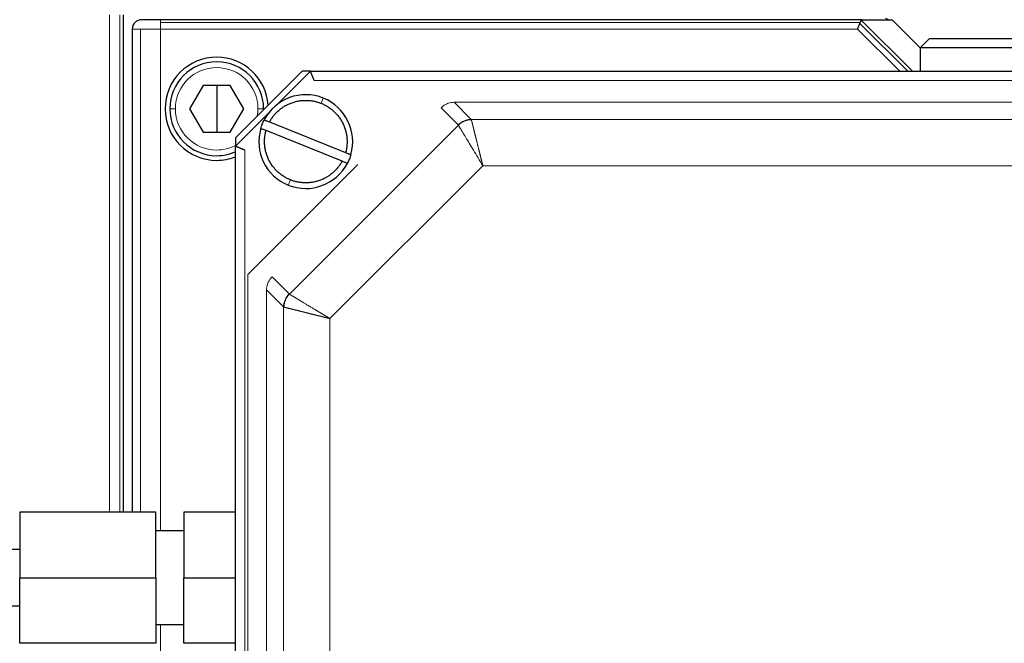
# Model space of a CAD drawing. Header units: inches. Extents: x 0 to 20790, y -12 to 14700.
# Tile 398 of 436: x 13632 to 13737, y 11450 to 11516. Entities that reach past the tile are written whole.
import ezdxf

# ---------------------------------------------------------------- set-up
doc = ezdxf.new("R2010")
doc.units = ezdxf.units.IN
doc.layers.add('1', color=7, linetype='Continuous', true_color=0xffffff)

msp = doc.modelspace()

# ---------------------------------------------------------------- linework, layer by layer
at = {"layer": '1', "color": 110, "linetype": 'Continuous', "lineweight": 13}
for p, q in [((13641.673, 11516.963), (13641.673, 11463.962)), ((13642.757, 11463.962), (13642.757, 11516.963)), ((13647.097, 11516.463), (13647.097, 11516.17)), ((13721.705, 11516.17), (13647.097, 11516.17)), ((13647.097, 11516.17), (13647.097, 11515.463)), ((13726.774, 11510.963), (13721.664, 11516.072)), ((13727.278, 11510.963), (13721.812, 11516.429)), ((13644.097, 11515.463), (13644.976, 11515.463)), ((13644.976, 11515.463), (13644.976, 11463.962)), ((13647.097, 11515.463), (13644.976, 11515.463)), ((13647.097, 11515.463), (13721.412, 11515.463)), ((13647.097, 11461.962), (13647.097, 11515.463)), ((13721.412, 11515.463), (13725.912, 11510.963)), ((13776.683, 11509.963), (13663.511, 11509.963)), ((13664.239, 11507.545), (13664.463, 11508.102)), ((13678.409, 11507.659), (13761.785, 11507.659)), ((13678.409, 11507.659), (13680.233, 11505.836)), ((13648.097, 11506.963), (13648.697, 11506.963)), ((13657.497, 11506.963), (13658.097, 11506.963)), ((13678.846, 11505.242), (13677.022, 11507.066)), ((13680.233, 11505.836), (13759.962, 11505.836)), ((13660.847, 11487.196), (13678.864, 11505.214)), ((13656.097, 11502.549), (13656.097, 11389.377)), ((13668.143, 11501.023), (13656.421, 11489.301)), ((13681.47, 11500.884), (13665.176, 11484.59)), ((13758.724, 11500.884), (13681.47, 11500.884)), ((13660.731, 11498.824), (13660.955, 11499.381)), ((13656.421, 11489.301), (13656.421, 11402.625)), ((13658.995, 11489.038), (13660.818, 11487.215)), ((13658.401, 11404.275), (13658.401, 11487.651)), ((13660.225, 11485.828), (13658.401, 11487.651)), ((13660.225, 11406.099), (13660.225, 11485.828)), ((13665.176, 11484.59), (13665.176, 11407.336)), ((13647.097, 11433.964), (13647.097, 11451.962))]:
    msp.add_line(p, q, dxfattribs=at)
at = {"layer": '1', "color": 2, "linetype": 'Continuous', "lineweight": 25}
for p, q in [((13643.137, 11516.963), (13643.137, 11463.964)), ((13647.097, 11516.463), (13645.097, 11516.463)), ((13721.876, 11516.463), (13647.097, 11516.463)), ((13721.412, 11515.463), (13721.664, 11516.072)), ((13721.664, 11516.072), (13721.705, 11516.17)), ((13721.812, 11516.429), (13721.705, 11516.17)), ((13721.876, 11516.463), (13725.097, 11516.463)), ((13724.706, 11516.463), (13724.44, 11516.583)), ((13725.097, 11516.463), (13728.097, 11513.463)), ((13644.097, 11515.463), (13644.097, 11463.962)), ((13729.097, 11514.463), (13728.097, 11513.463)), ((13729.097, 11514.463), (13751.755, 11514.463)), ((13728.097, 11513.463), (13728.097, 11510.963)), ((13752.129, 11513.463), (13728.097, 11513.463)), ((13662.197, 11510.963), (13655.097, 11503.863)), ((13659.597, 11507.463), (13663.097, 11510.963)), ((13663.096, 11510.963), (13662.197, 11510.963)), ((13651.652, 11509.463), (13650.21, 11506.963)), ((13654.542, 11509.463), (13651.652, 11509.463)), ((13653.097, 11509.463), (13653.097, 11506.963)), ((13655.985, 11506.963), (13654.542, 11509.463)), ((13650.21, 11506.963), (13651.652, 11504.463)), ((13653.097, 11506.963), (13653.097, 11504.463)), ((13654.542, 11504.463), (13655.985, 11506.963)), ((13655.097, 11502.963), (13658.597, 11506.463)), ((13658.097, 11506.963), (13658.096, 11506.862)), ((13658.728, 11505.559), (13666.839, 11502.296)), ((13651.652, 11504.463), (13654.542, 11504.463)), ((13666.466, 11501.368), (13658.355, 11504.631)), ((13678.864, 11505.214), (13678.846, 11505.242)), ((13655.097, 11503.863), (13655.097, 11502.962)), ((13655.097, 11388.963), (13655.097, 11502.963)), ((13632.097, 11463.963), (13632.097, 11456.963)), ((13646.597, 11463.963), (13632.097, 11463.963)), ((13646.597, 11456.963), (13646.597, 11463.963)), ((13649.597, 11463.963), (13649.597, 11456.963)), ((13655.097, 11463.963), (13649.597, 11463.963)), ((13649.597, 11461.963), (13646.597, 11461.963)), ((13632.097, 11459.963), (13609.137, 11459.963)), ((13632.097, 11449.963), (13632.097, 11456.963)), ((13632.097, 11456.963), (13646.597, 11456.963)), ((13646.597, 11456.963), (13646.597, 11449.963)), ((13649.597, 11449.963), (13649.597, 11456.963)), ((13649.597, 11456.963), (13655.097, 11456.963)), ((13609.137, 11453.963), (13632.097, 11453.963)), ((13646.597, 11451.963), (13649.597, 11451.963)), ((13646.597, 11449.963), (13632.097, 11449.963)), ((13655.097, 11449.963), (13649.597, 11449.963))]:
    msp.add_line(p, q, dxfattribs=at)
for centre, radius, start, end in [((13645.097, 11515.463), 1, 135, 180), ((13645.097, 11515.463), 1, 90, 135), ((13653.097, 11506.963), 5.5, 90, 270), ((13653.097, 11506.963), 5, 90, 180), ((13653.097, 11506.963), 5.5, 4.0275, 90), ((13653.097, 11506.963), 5, 0, 90), ((13662.597, 11503.463), 5, 68.08544, 152.34627), ((13662.597, 11503.463), 5, 343.82461, 68.08544), ((13653.097, 11506.963), 5, 180, 270), ((13662.597, 11503.463), 5, 163.82461, 248.08544), ((13653.097, 11506.963), 5, 270, 293.57859), ((13653.097, 11506.963), 5.5, 270, 291.32437), ((13662.597, 11503.463), 5, 248.08544, 332.34627)]:
    msp.add_arc(centre, radius, start, end, dxfattribs=at)
at = {"layer": '1', "color": 110, "linetype": 'Continuous', "lineweight": 13}
for start, end in [(0, 180), (180, 270), (349.95516, 0), (270, 297.03516)]:
    msp.add_arc((13653.097, 11506.963), 4.4, start, end, dxfattribs=at)
at = {"layer": '1', "color": 2, "linetype": 'Continuous', "lineweight": 25}
msp.add_ellipse((13722.876, 11515.463), major_axis=(-1.054, 0.981), ratio=0.1826758, start_param=6.089387, end_param=6.3511864, dxfattribs=at)
for points, degree in [([(13663.097, 11510.963), (13777.097, 11510.963)], 1), ([(13657.795, 11504.856), (13657.842, 11505.016), (13657.896, 11505.174), (13657.958, 11505.329)], 3), ([(13657.958, 11505.329), (13658.021, 11505.484), (13658.091, 11505.636), (13658.168, 11505.784)], 3), ([(13667.236, 11501.597), (13667.174, 11501.442), (13667.104, 11501.29), (13667.026, 11501.143)], 3), ([(13667.399, 11502.07), (13667.353, 11501.91), (13667.298, 11501.752), (13667.236, 11501.597)], 3), ([(13660.272, 11485.809), (13660.254, 11485.813), (13660.238, 11485.82), (13660.225, 11485.828)], 3)]:
    msp.add_open_spline(points, degree=degree, dxfattribs=at)
for points, knots in [([(13663.511, 11509.963), (13663.509, 11509.968), (13663.505, 11509.978), (13663.499, 11509.993), (13663.493, 11510.007), (13663.487, 11510.021), (13663.482, 11510.035), (13663.476, 11510.049), (13663.47, 11510.062), (13663.465, 11510.075), (13663.459, 11510.088), (13663.454, 11510.101), (13663.449, 11510.114), (13663.444, 11510.126), (13663.439, 11510.138), (13663.434, 11510.15), (13663.429, 11510.161), (13663.424, 11510.173), (13663.42, 11510.184), (13663.415, 11510.195), (13663.411, 11510.205), (13663.407, 11510.216), (13663.402, 11510.226), (13663.398, 11510.236), (13663.394, 11510.246), (13663.39, 11510.255), (13663.387, 11510.264), (13663.383, 11510.273), (13663.379, 11510.282), (13663.376, 11510.291), (13663.372, 11510.299), (13663.369, 11510.307), (13663.366, 11510.315), (13663.363, 11510.322), (13663.36, 11510.33), (13663.357, 11510.337), (13663.344, 11510.368), (13663.322, 11510.42), (13663.293, 11510.491), (13663.266, 11510.556), (13663.242, 11510.615), (13663.223, 11510.659), (13663.21, 11510.692), (13663.2, 11510.715), (13663.191, 11510.737), (13663.182, 11510.758), (13663.173, 11510.779), (13663.165, 11510.798), (13663.157, 11510.816), (13663.15, 11510.834), (13663.143, 11510.85), (13663.137, 11510.865), (13663.131, 11510.879), (13663.125, 11510.892), (13663.12, 11510.904), (13663.116, 11510.914), (13663.112, 11510.924), (13663.109, 11510.932), (13663.106, 11510.94), (13663.103, 11510.946), (13663.101, 11510.952), (13663.1, 11510.956), (13663.099, 11510.959), (13663.098, 11510.961), (13663.097, 11510.963), (13663.097, 11510.963), (13663.097, 11510.963)], [0, 0, 0, 0, 0.0098379, 0.0195356, 0.0290922, 0.0385069, 0.0477792, 0.0569083, 0.0658938, 0.0747352, 0.083432, 0.0919838, 0.1003905, 0.1086517, 0.1167672, 0.124737, 0.1325608, 0.1402387, 0.1477706, 0.1551566, 0.1623967, 0.1694911, 0.1764398, 0.1832431, 0.1899011, 0.1964141, 0.2027822, 0.2090059, 0.2150853, 0.2210208, 0.2268127, 0.2324614, 0.2379672, 0.2433304, 0.2485516, 0.253631, 0.258569, 0.3142317, 0.3674363, 0.4181306, 0.466294, 0.5119346, 0.5339942, 0.5560138, 0.5779844, 0.599892, 0.6217226, 0.6434617, 0.6650951, 0.6866083, 0.7079871, 0.7292173, 0.750285, 0.7711769, 0.7918797, 0.8123808, 0.8326682, 0.8527304, 0.8725566, 0.8921367, 0.9114614, 0.9305222, 0.9493114, 0.9678222, 0.9860485, 1, 1, 1, 1]), ([(13658.168, 11505.784), (13658.265, 11505.745), (13658.451, 11505.67), (13658.638, 11505.595), (13658.728, 11505.559)], [0, 0, 0, 0, 0.5156033, 1, 1, 1, 1]), ([(13658.355, 11504.631), (13658.265, 11504.667), (13658.078, 11504.742), (13657.891, 11504.817), (13657.795, 11504.856)], [0, 0, 0, 0, 0.4843967, 1, 1, 1, 1]), ([(13656.097, 11502.549), (13656.092, 11502.551), (13656.082, 11502.555), (13656.068, 11502.561), (13656.053, 11502.567), (13656.039, 11502.573), (13656.025, 11502.579), (13656.012, 11502.584), (13655.998, 11502.59), (13655.985, 11502.595), (13655.972, 11502.601), (13655.959, 11502.606), (13655.947, 11502.611), (13655.934, 11502.616), (13655.922, 11502.621), (13655.91, 11502.626), (13655.899, 11502.631), (13655.887, 11502.636), (13655.876, 11502.64), (13655.865, 11502.645), (13655.855, 11502.649), (13655.844, 11502.653), (13655.834, 11502.658), (13655.824, 11502.662), (13655.815, 11502.666), (13655.805, 11502.67), (13655.796, 11502.674), (13655.787, 11502.677), (13655.778, 11502.681), (13655.77, 11502.684), (13655.762, 11502.688), (13655.753, 11502.691), (13655.746, 11502.695), (13655.738, 11502.698), (13655.731, 11502.701), (13655.723, 11502.704), (13655.693, 11502.717), (13655.64, 11502.738), (13655.569, 11502.768), (13655.504, 11502.795), (13655.446, 11502.819), (13655.402, 11502.837), (13655.369, 11502.851), (13655.346, 11502.86), (13655.323, 11502.869), (13655.302, 11502.878), (13655.281, 11502.886), (13655.262, 11502.894), (13655.243, 11502.902), (13655.226, 11502.909), (13655.21, 11502.915), (13655.195, 11502.922), (13655.18, 11502.927), (13655.168, 11502.933), (13655.156, 11502.937), (13655.145, 11502.942), (13655.136, 11502.946), (13655.127, 11502.95), (13655.12, 11502.953), (13655.114, 11502.956), (13655.108, 11502.958), (13655.104, 11502.96), (13655.101, 11502.961), (13655.099, 11502.962), (13655.098, 11502.963), (13655.097, 11502.963), (13655.097, 11502.963)], [0, 0, 0, 0, 0.0098379, 0.0195356, 0.0290922, 0.0385069, 0.0477792, 0.0569083, 0.0658938, 0.0747352, 0.0834319, 0.0919838, 0.1003905, 0.1086517, 0.1167672, 0.124737, 0.1325608, 0.1402387, 0.1477706, 0.1551566, 0.1623967, 0.1694911, 0.1764398, 0.1832431, 0.1899011, 0.1964141, 0.2027822, 0.2090059, 0.2150853, 0.2210208, 0.2268127, 0.2324614, 0.2379672, 0.2433304, 0.2485516, 0.253631, 0.258569, 0.3142317, 0.3674363, 0.4181306, 0.466294, 0.5119346, 0.5339942, 0.5560138, 0.5779844, 0.599892, 0.6217226, 0.6434617, 0.6650951, 0.6866083, 0.7079871, 0.7292173, 0.750285, 0.7711769, 0.7918797, 0.8123808, 0.8326682, 0.8527304, 0.8725566, 0.8921367, 0.9114614, 0.9305222, 0.9493114, 0.9678222, 0.9860485, 1, 1, 1, 1]), ([(13666.839, 11502.296), (13666.93, 11502.259), (13667.117, 11502.184), (13667.303, 11502.109), (13667.399, 11502.07)], [0, 0, 0, 0, 0.4843967, 1, 1, 1, 1]), ([(13667.026, 11501.143), (13666.93, 11501.181), (13666.743, 11501.256), (13666.557, 11501.331), (13666.466, 11501.368)], [0, 0, 0, 0, 0.5156033, 1, 1, 1, 1])]:
    msp.add_open_spline(points, degree=3, knots=knots, dxfattribs=at)
for points, weights in [([(13658.728, 11505.559), (13660.598, 11509.01), (13664.239, 11507.545)], [0.957499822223, 0.730173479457, 1]), ([(13664.239, 11507.545), (13667.881, 11506.08), (13666.839, 11502.296)], [1, 0.730173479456, 0.957499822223]), ([(13660.955, 11499.381), (13657.313, 11500.846), (13658.355, 11504.631)], [1, 0.730173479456, 0.957499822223]), ([(13666.466, 11501.368), (13664.597, 11497.916), (13660.955, 11499.381)], [0.957499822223, 0.730173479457, 1])]:
    msp.add_rational_spline(points, weights, degree=2, dxfattribs=at)
at = {"layer": '1', "color": 110, "linetype": 'Continuous', "lineweight": 13}
for points, knots in [([(13677.022, 11507.066), (13677.104, 11507.147), (13677.28, 11507.296), (13677.627, 11507.5), (13678.011, 11507.627), (13678.296, 11507.657), (13678.409, 11507.659)], [0, 0, 0, 0, 0.2222222, 0.4444444, 0.7777778, 1, 1, 1, 1]), ([(13680.233, 11505.836), (13680.105, 11505.833), (13679.913, 11505.811), (13679.664, 11505.744), (13679.482, 11505.677), (13679.308, 11505.592), (13679.087, 11505.458), (13678.937, 11505.334), (13678.846, 11505.242)], [0, 0, 0, 0, 0.25, 0.375, 0.5, 0.625, 0.75, 1, 1, 1, 1]), ([(13680.233, 11505.836), (13680.234, 11505.834), (13680.235, 11505.831), (13680.238, 11505.827), (13680.24, 11505.822), (13680.242, 11505.817), (13680.244, 11505.811), (13680.246, 11505.806), (13680.248, 11505.8), (13680.25, 11505.794), (13680.251, 11505.79), (13680.251, 11505.788)], [0, 0, 0, 0, 0.1113068, 0.2225658, 0.3337767, 0.4449387, 0.5560515, 0.6671146, 0.7781273, 0.8890893, 1, 1, 1, 1]), ([(13680.252, 11505.788), (13680.252, 11505.786), (13680.253, 11505.781), (13680.255, 11505.774), (13680.257, 11505.766), (13680.259, 11505.758), (13680.261, 11505.75), (13680.263, 11505.742), (13680.265, 11505.733), (13680.268, 11505.724), (13680.27, 11505.714), (13680.273, 11505.705), (13680.275, 11505.695), (13680.278, 11505.685), (13680.28, 11505.674), (13680.283, 11505.663), (13680.286, 11505.652), (13680.289, 11505.64), (13680.292, 11505.628), (13680.295, 11505.616), (13680.298, 11505.604), (13680.302, 11505.591), (13680.305, 11505.578), (13680.308, 11505.564), (13680.312, 11505.551), (13680.315, 11505.537), (13680.319, 11505.522), (13680.323, 11505.507), (13680.326, 11505.492), (13680.33, 11505.477), (13680.334, 11505.461), (13680.338, 11505.445), (13680.342, 11505.429), (13680.346, 11505.412), (13680.351, 11505.395), (13680.355, 11505.377), (13680.359, 11505.36), (13680.364, 11505.342), (13680.368, 11505.323), (13680.373, 11505.305), (13680.378, 11505.285), (13680.383, 11505.266), (13680.388, 11505.246), (13680.392, 11505.226), (13680.398, 11505.206), (13680.403, 11505.185), (13680.408, 11505.164), (13680.413, 11505.143), (13680.418, 11505.121), (13680.424, 11505.099), (13680.429, 11505.076), (13680.435, 11505.054), (13680.441, 11505.031), (13680.446, 11505.007), (13680.452, 11504.984), (13680.458, 11504.96), (13680.464, 11504.935), (13680.47, 11504.911), (13680.476, 11504.886), (13680.482, 11504.86), (13680.489, 11504.835), (13680.495, 11504.809), (13680.501, 11504.783), (13680.508, 11504.756), (13680.514, 11504.729), (13680.521, 11504.702), (13680.528, 11504.675), (13680.535, 11504.647), (13680.542, 11504.619), (13680.549, 11504.591), (13680.556, 11504.562), (13680.563, 11504.533), (13680.57, 11504.504), (13680.577, 11504.475), (13680.585, 11504.445), (13680.592, 11504.415), (13680.6, 11504.385), (13680.607, 11504.354), (13680.615, 11504.323), (13680.623, 11504.292), (13680.63, 11504.261), (13680.638, 11504.23), (13680.646, 11504.198), (13680.654, 11504.166), (13680.663, 11504.133), (13680.671, 11504.101), (13680.683, 11504.05), (13680.701, 11503.981), (13680.723, 11503.892), (13680.746, 11503.8), (13680.769, 11503.705), (13680.794, 11503.607), (13680.819, 11503.506), (13680.845, 11503.401), (13680.872, 11503.293), (13680.899, 11503.182), (13680.928, 11503.068), (13680.957, 11502.951), (13680.987, 11502.831), (13681.017, 11502.707), (13681.041, 11502.612), (13681.058, 11502.545), (13681.067, 11502.509), (13681.076, 11502.472), (13681.085, 11502.434), (13681.095, 11502.394), (13681.105, 11502.354), (13681.116, 11502.313), (13681.126, 11502.271), (13681.137, 11502.228), (13681.148, 11502.183), (13681.159, 11502.138), (13681.171, 11502.092), (13681.182, 11502.045), (13681.195, 11501.996), (13681.207, 11501.947), (13681.219, 11501.897), (13681.232, 11501.845), (13681.245, 11501.793), (13681.258, 11501.739), (13681.272, 11501.685), (13681.286, 11501.629), (13681.3, 11501.573), (13681.314, 11501.515), (13681.329, 11501.456), (13681.343, 11501.397), (13681.358, 11501.336), (13681.374, 11501.275), (13681.389, 11501.212), (13681.405, 11501.148), (13681.421, 11501.084), (13681.437, 11501.018), (13681.454, 11500.951), (13681.465, 11500.907), (13681.47, 11500.884)], [0, 0, 0, 0, 0.0050987, 0.0102202, 0.0153643, 0.0205308, 0.0257197, 0.0309307, 0.0361637, 0.0414185, 0.046695, 0.051993, 0.0573123, 0.0626527, 0.0680141, 0.0733962, 0.0787989, 0.0842221, 0.0896653, 0.0951286, 0.1006117, 0.1061143, 0.1116363, 0.1171775, 0.1227375, 0.1283163, 0.1339136, 0.1395291, 0.1451627, 0.150814, 0.1564829, 0.1621691, 0.1678724, 0.1735924, 0.1793291, 0.1850821, 0.1908511, 0.196636, 0.2024364, 0.208252, 0.2140827, 0.2199281, 0.225788, 0.2316621, 0.2375501, 0.2434517, 0.2493667, 0.2552947, 0.2612356, 0.2671889, 0.2731545, 0.279132, 0.2851211, 0.2911215, 0.2971329, 0.3031551, 0.3091877, 0.3152304, 0.321283, 0.3273451, 0.3334164, 0.3394966, 0.3455854, 0.3516825, 0.3577876, 0.3639003, 0.3700205, 0.3761476, 0.3822815, 0.3884219, 0.3945683, 0.4007206, 0.4068783, 0.4130412, 0.419209, 0.4253813, 0.4315579, 0.4377384, 0.4439225, 0.4501099, 0.4563003, 0.4624934, 0.4686889, 0.4748865, 0.4811054, 0.4873684, 0.4936755, 0.5097484, 0.5261105, 0.5427631, 0.5597074, 0.5769442, 0.5944738, 0.6122965, 0.630412, 0.6488198, 0.6675188, 0.6865077, 0.7057847, 0.7253474, 0.7451932, 0.7507076, 0.7563569, 0.7621415, 0.7680618, 0.7741183, 0.7803114, 0.7866413, 0.7931086, 0.7997135, 0.8064564, 0.8133376, 0.8203574, 0.8275161, 0.8348139, 0.8422511, 0.8498278, 0.8575442, 0.8654006, 0.8733968, 0.8815331, 0.8898095, 0.8982259, 0.9067823, 0.9154785, 0.9243146, 0.9332902, 0.9424051, 0.9516591, 0.9610517, 0.9705826, 0.9802513, 0.9900573, 1, 1, 1, 1]), ([(13678.864, 11505.214), (13678.894, 11505.165), (13679.005, 11504.981), (13679.35, 11504.407), (13680.013, 11503.306), (13680.788, 11502.017), (13681.299, 11501.169), (13681.47, 11500.884)], [0, 0, 0, 0, 0.125, 0.325, 0.5806812, 0.8590874, 1, 1, 1, 1]), ([(13658.401, 11487.651), (13658.404, 11487.765), (13658.434, 11488.049), (13658.596, 11488.543), (13658.832, 11488.876), (13658.995, 11489.038)], [0, 0, 0, 0, 0.2222222, 0.5555556, 1, 1, 1, 1]), ([(13660.818, 11487.215), (13660.727, 11487.123), (13660.603, 11486.973), (13660.468, 11486.752), (13660.383, 11486.578), (13660.316, 11486.397), (13660.25, 11486.148), (13660.227, 11485.956), (13660.225, 11485.828)], [0, 0, 0, 0, 0.25, 0.375, 0.5, 0.625, 0.75, 1, 1, 1, 1]), ([(13660.847, 11487.196), (13660.849, 11487.195), (13660.853, 11487.192), (13660.859, 11487.189), (13660.865, 11487.185), (13660.872, 11487.181), (13660.879, 11487.177), (13660.886, 11487.172), (13660.894, 11487.168), (13660.902, 11487.163), (13660.91, 11487.158), (13660.918, 11487.154), (13660.927, 11487.149), (13660.935, 11487.143), (13660.944, 11487.138), (13660.954, 11487.132), (13660.964, 11487.127), (13660.973, 11487.121), (13660.984, 11487.115), (13660.994, 11487.109), (13661.005, 11487.102), (13661.016, 11487.096), (13661.027, 11487.089), (13661.039, 11487.082), (13661.051, 11487.075), (13661.063, 11487.068), (13661.075, 11487.061), (13661.088, 11487.053), (13661.101, 11487.045), (13661.115, 11487.037), (13661.128, 11487.029), (13661.142, 11487.021), (13661.157, 11487.013), (13661.171, 11487.004), (13661.186, 11486.995), (13661.201, 11486.986), (13661.217, 11486.977), (13661.232, 11486.967), (13661.248, 11486.958), (13661.265, 11486.948), (13661.281, 11486.938), (13661.298, 11486.928), (13661.316, 11486.917), (13661.333, 11486.907), (13661.351, 11486.896), (13661.369, 11486.885), (13661.388, 11486.874), (13661.406, 11486.863), (13661.425, 11486.851), (13661.445, 11486.839), (13661.465, 11486.828), (13661.484, 11486.815), (13661.505, 11486.803), (13661.525, 11486.791), (13661.546, 11486.778), (13661.567, 11486.765), (13661.589, 11486.752), (13661.611, 11486.739), (13661.633, 11486.726), (13661.655, 11486.712), (13661.678, 11486.698), (13661.701, 11486.684), (13661.724, 11486.67), (13661.748, 11486.656), (13661.772, 11486.641), (13661.796, 11486.627), (13661.82, 11486.612), (13661.845, 11486.597), (13661.87, 11486.582), (13661.895, 11486.566), (13661.921, 11486.551), (13661.946, 11486.535), (13661.973, 11486.519), (13661.999, 11486.503), (13662.026, 11486.487), (13662.053, 11486.471), (13662.08, 11486.454), (13662.107, 11486.438), (13662.135, 11486.421), (13662.163, 11486.404), (13662.191, 11486.387), (13662.22, 11486.37), (13662.248, 11486.352), (13662.277, 11486.335), (13662.307, 11486.317), (13662.336, 11486.299), (13662.4, 11486.261), (13662.502, 11486.2), (13662.645, 11486.113), (13662.797, 11486.022), (13662.957, 11485.926), (13663.125, 11485.825), (13663.302, 11485.719), (13663.486, 11485.607), (13663.624, 11485.525), (13663.71, 11485.473), (13663.742, 11485.453), (13663.776, 11485.433), (13663.81, 11485.412), (13663.845, 11485.391), (13663.881, 11485.37), (13663.918, 11485.348), (13663.955, 11485.325), (13663.994, 11485.302), (13664.033, 11485.278), (13664.073, 11485.254), (13664.114, 11485.23), (13664.156, 11485.204), (13664.199, 11485.179), (13664.243, 11485.152), (13664.287, 11485.126), (13664.333, 11485.098), (13664.379, 11485.071), (13664.426, 11485.042), (13664.474, 11485.013), (13664.523, 11484.984), (13664.573, 11484.954), (13664.623, 11484.923), (13664.675, 11484.892), (13664.727, 11484.861), (13664.78, 11484.829), (13664.834, 11484.796), (13664.889, 11484.763), (13664.945, 11484.729), (13665.002, 11484.695), (13665.059, 11484.661), (13665.117, 11484.625), (13665.156, 11484.602), (13665.176, 11484.59)], [0, 0, 0, 0, 0.0049091, 0.0098454, 0.0148089, 0.0197994, 0.0248167, 0.0298607, 0.0349313, 0.0400283, 0.0451516, 0.050301, 0.0554764, 0.0606775, 0.0659042, 0.0711564, 0.0764338, 0.0817363, 0.0870637, 0.0924158, 0.0977924, 0.1031933, 0.1086182, 0.1140671, 0.1195396, 0.1250355, 0.1305547, 0.1360969, 0.1416619, 0.1472494, 0.1528592, 0.1584911, 0.1641447, 0.1698199, 0.1755165, 0.181234, 0.1869724, 0.1927313, 0.1985104, 0.2043095, 0.2101282, 0.2159664, 0.2218238, 0.2276999, 0.2335946, 0.2395076, 0.2454385, 0.2513871, 0.257353, 0.263336, 0.2693356, 0.2753517, 0.2813839, 0.2874319, 0.2934953, 0.2995738, 0.3056672, 0.311775, 0.3178969, 0.3240326, 0.3301818, 0.3363442, 0.3425193, 0.3487068, 0.3549064, 0.3611178, 0.3673405, 0.3735743, 0.3798188, 0.3860737, 0.3923385, 0.3986129, 0.4048966, 0.4111893, 0.4174905, 0.4237999, 0.4301171, 0.4364418, 0.4427736, 0.4491122, 0.4554572, 0.4618082, 0.4681649, 0.4745269, 0.4808938, 0.4872654, 0.4936412, 0.5221469, 0.551487, 0.5816678, 0.6126903, 0.6445524, 0.6772488, 0.7107708, 0.7451056, 0.7507188, 0.7564606, 0.7623316, 0.7683322, 0.7744627, 0.7807237, 0.7871154, 0.7936383, 0.8002928, 0.8070792, 0.8139978, 0.821049, 0.8282329, 0.8355501, 0.8430005, 0.8505846, 0.8583024, 0.8661541, 0.8741399, 0.8822599, 0.8905141, 0.8989025, 0.9074252, 0.9160821, 0.924873, 0.9337979, 0.9428566, 0.9520487, 0.9613741, 0.9708323, 0.980423, 0.9901458, 1, 1, 1, 1]), ([(13665.176, 11484.59), (13665.165, 11484.593), (13665.142, 11484.598), (13665.109, 11484.607), (13665.076, 11484.615), (13665.042, 11484.623), (13665.009, 11484.631), (13664.976, 11484.64), (13664.943, 11484.648), (13664.91, 11484.656), (13664.878, 11484.664), (13664.845, 11484.672), (13664.813, 11484.68), (13664.781, 11484.688), (13664.748, 11484.696), (13664.716, 11484.704), (13664.685, 11484.711), (13664.653, 11484.719), (13664.621, 11484.727), (13664.59, 11484.735), (13664.559, 11484.742), (13664.527, 11484.75), (13664.496, 11484.758), (13664.466, 11484.765), (13664.435, 11484.773), (13664.404, 11484.78), (13664.374, 11484.788), (13664.344, 11484.795), (13664.314, 11484.802), (13664.284, 11484.81), (13664.254, 11484.817), (13664.224, 11484.824), (13664.195, 11484.831), (13664.165, 11484.839), (13664.136, 11484.846), (13664.107, 11484.853), (13664.078, 11484.86), (13664.05, 11484.867), (13664.021, 11484.874), (13663.993, 11484.881), (13663.965, 11484.888), (13663.937, 11484.895), (13663.909, 11484.901), (13663.881, 11484.908), (13663.854, 11484.915), (13663.826, 11484.922), (13663.799, 11484.928), (13663.772, 11484.935), (13663.745, 11484.942), (13663.718, 11484.948), (13663.692, 11484.955), (13663.666, 11484.961), (13663.639, 11484.968), (13663.613, 11484.974), (13663.588, 11484.981), (13663.562, 11484.987), (13663.536, 11484.993), (13663.511, 11485), (13663.486, 11485.006), (13663.461, 11485.012), (13663.436, 11485.018), (13663.411, 11485.024), (13663.387, 11485.03), (13663.362, 11485.036), (13663.338, 11485.042), (13663.314, 11485.048), (13663.29, 11485.054), (13663.267, 11485.06), (13663.243, 11485.066), (13663.22, 11485.072), (13663.197, 11485.078), (13663.174, 11485.083), (13663.151, 11485.089), (13663.128, 11485.095), (13663.106, 11485.1), (13663.084, 11485.106), (13663.061, 11485.112), (13663.04, 11485.117), (13663.018, 11485.123), (13662.996, 11485.128), (13662.975, 11485.133), (13662.953, 11485.139), (13662.932, 11485.144), (13662.911, 11485.149), (13662.89, 11485.155), (13662.87, 11485.16), (13662.849, 11485.165), (13662.829, 11485.17), (13662.808, 11485.175), (13662.788, 11485.18), (13662.769, 11485.185), (13662.749, 11485.19), (13662.729, 11485.195), (13662.71, 11485.2), (13662.691, 11485.205), (13662.672, 11485.21), (13662.653, 11485.215), (13662.634, 11485.22), (13662.615, 11485.224), (13662.597, 11485.229), (13662.578, 11485.234), (13662.56, 11485.238), (13662.542, 11485.243), (13662.524, 11485.247), (13662.507, 11485.252), (13662.489, 11485.256), (13662.472, 11485.261), (13662.454, 11485.265), (13662.437, 11485.27), (13662.42, 11485.274), (13662.404, 11485.278), (13662.387, 11485.282), (13662.37, 11485.287), (13662.354, 11485.291), (13662.338, 11485.295), (13662.322, 11485.299), (13662.306, 11485.303), (13662.29, 11485.307), (13662.274, 11485.311), (13662.258, 11485.315), (13662.243, 11485.319), (13662.228, 11485.323), (13662.213, 11485.326), (13662.198, 11485.33), (13662.183, 11485.334), (13662.168, 11485.338), (13662.153, 11485.341), (13662.139, 11485.345), (13662.125, 11485.349), (13662.11, 11485.352), (13662.096, 11485.356), (13662.082, 11485.359), (13662.069, 11485.363), (13662.038, 11485.37), (13661.992, 11485.382), (13661.93, 11485.397), (13661.869, 11485.413), (13661.81, 11485.428), (13661.752, 11485.442), (13661.694, 11485.457), (13661.637, 11485.471), (13661.581, 11485.485), (13661.527, 11485.499), (13661.473, 11485.512), (13661.42, 11485.525), (13661.368, 11485.538), (13661.317, 11485.55), (13661.267, 11485.562), (13661.219, 11485.574), (13661.171, 11485.586), (13661.124, 11485.598), (13661.079, 11485.609), (13661.034, 11485.62), (13660.991, 11485.63), (13660.949, 11485.64), (13660.908, 11485.65), (13660.868, 11485.66), (13660.83, 11485.67), (13660.792, 11485.679), (13660.756, 11485.688), (13660.721, 11485.697), (13660.687, 11485.705), (13660.654, 11485.713), (13660.623, 11485.721), (13660.592, 11485.728), (13660.563, 11485.736), (13660.535, 11485.743), (13660.508, 11485.75), (13660.482, 11485.756), (13660.457, 11485.762), (13660.434, 11485.768), (13660.412, 11485.774), (13660.39, 11485.779), (13660.37, 11485.784), (13660.351, 11485.789), (13660.333, 11485.794), (13660.316, 11485.798), (13660.3, 11485.802), (13660.286, 11485.805), (13660.277, 11485.808), (13660.272, 11485.809)], [0, 0, 0, 0, 0.0049542, 0.0098916, 0.0148121, 0.0197157, 0.0246021, 0.0294715, 0.0343236, 0.0391584, 0.0439758, 0.0487758, 0.0535582, 0.058323, 0.0630701, 0.0677994, 0.0725109, 0.0772045, 0.0818802, 0.0865378, 0.0911774, 0.0957988, 0.100402, 0.1049869, 0.1095536, 0.1141019, 0.1186318, 0.1231432, 0.1276361, 0.1321105, 0.1365663, 0.1410035, 0.145422, 0.1498218, 0.1542028, 0.1585651, 0.1629086, 0.1672332, 0.171539, 0.1758259, 0.1800938, 0.1843428, 0.1885729, 0.1927839, 0.196976, 0.201149, 0.2053029, 0.2094378, 0.2135537, 0.2176504, 0.2217281, 0.2257866, 0.229826, 0.2338463, 0.2378475, 0.2418295, 0.2457924, 0.2497361, 0.2536607, 0.2575662, 0.2614525, 0.2653197, 0.2691677, 0.2729967, 0.2768065, 0.2805971, 0.2843687, 0.2881212, 0.2918546, 0.2955689, 0.2992641, 0.3029403, 0.3065974, 0.3102355, 0.3138547, 0.3174548, 0.3210359, 0.3245981, 0.3281414, 0.3316658, 0.3351712, 0.3386578, 0.3421255, 0.3455745, 0.3490046, 0.3524159, 0.3558085, 0.3591824, 0.3625376, 0.3658741, 0.369192, 0.3724913, 0.3757719, 0.3790341, 0.3822777, 0.3855029, 0.3887095, 0.3918978, 0.3950677, 0.3982192, 0.4013524, 0.4044674, 0.407564, 0.4106425, 0.4137028, 0.416745, 0.419769, 0.422775, 0.425763, 0.4287329, 0.431685, 0.4346191, 0.4375353, 0.4404337, 0.4433144, 0.4461773, 0.4490224, 0.4518499, 0.4546598, 0.4574521, 0.4602269, 0.4629841, 0.4657239, 0.4684463, 0.4711513, 0.473839, 0.4765094, 0.4791626, 0.4817985, 0.4844174, 0.4870191, 0.4896037, 0.4921714, 0.494722, 0.5066223, 0.5183717, 0.5299851, 0.541572, 0.5531535, 0.5647279, 0.5762931, 0.5878472, 0.5993882, 0.6109141, 0.622423, 0.6339129, 0.6453817, 0.6568276, 0.6682485, 0.6796425, 0.6910076, 0.7023419, 0.7136435, 0.7249104, 0.7361407, 0.7473326, 0.7584842, 0.7695937, 0.7806592, 0.791679, 0.8026512, 0.8135743, 0.8244463, 0.8352658, 0.8460311, 0.8567405, 0.8673925, 0.8779855, 0.8885181, 0.8989888, 0.9093962, 0.9197389, 0.9300155, 0.9402249, 0.9503656, 0.9604366, 0.9704366, 0.9803646, 0.9902194, 1, 1, 1, 1])]:
    msp.add_open_spline(points, degree=3, knots=knots, dxfattribs=at)
for points in [[(13680.252, 11505.788), (13680.081, 11505.786), (13679.74, 11505.737), (13679.262, 11505.539), (13678.987, 11505.332), (13678.864, 11505.214)], [(13660.847, 11487.196), (13660.728, 11487.074), (13660.521, 11486.798), (13660.323, 11486.32), (13660.275, 11485.979), (13660.272, 11485.809)], [(13660.818, 11487.215), (13660.826, 11487.207), (13660.836, 11487.201), (13660.847, 11487.196)]]:
    msp.add_open_spline(points, degree=3, dxfattribs=at)

doc.saveas('drawing.dxf')
